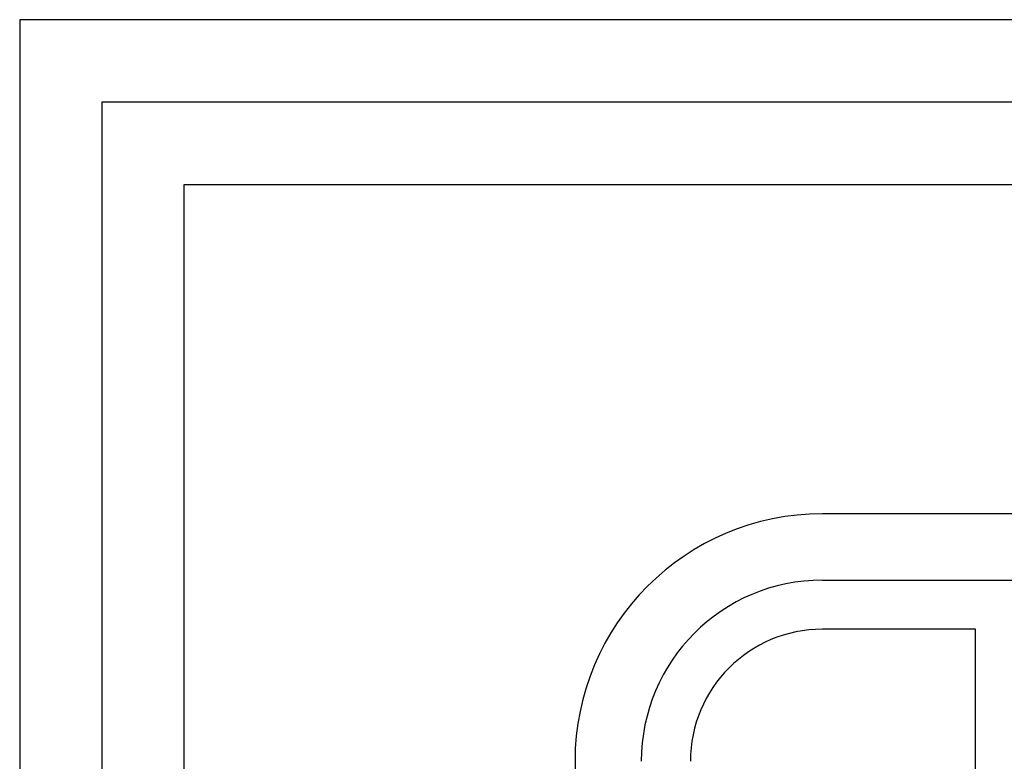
# Model space of a CAD drawing. Header units: inches. Extents: x 24 to 1128, y -94 to 748.
# Tile 273 of 573: x 504.44 to 510.43, y 327.03 to 331.54. Entities that reach past the tile are written whole.
import ezdxf

# ---------------------------------------------------------------- set-up
doc = ezdxf.new("R2010")
doc.units = ezdxf.units.IN
doc.header["$LTSCALE"] = 32
doc.header["$MEASUREMENT"] = 0
doc.layers.add('Visible (ANSI)', color=7, linetype='Continuous', lineweight=30)

msp = doc.modelspace()

# ---------------------------------------------------------------- linework, layer by layer
at = {"layer": 'Visible (ANSI)'}
for p, q in [((540.44489, 331.53736), (504.44489, 331.53736)), ((504.44489, 331.53736), (504.44489, 312.0181)), ((504.94489, 331.03736), (504.94489, 312.5181)), ((539.94489, 331.03736), (504.94489, 331.03736)), ((505.44489, 313.0181), (505.44489, 330.53736)), ((505.44489, 330.53736), (539.44489, 330.53736)), ((514.84028, 328.53736), (509.32185, 328.53736)), ((509.32185, 328.13448), (514.84028, 328.13448)), ((510.2518, 327.83648), (509.32185, 327.83648)), ((510.2518, 326.35875), (510.2518, 327.83648)), ((507.81897, 327.03448), (507.81897, 319.57556))]:
    msp.add_line(p, q, dxfattribs=at)
for radius in [1.50288, 1.1, 0.802]:
    msp.add_arc((509.32185, 327.03448), radius, 90, 180, dxfattribs=at)
msp.add_open_spline([(514.95801, 325.98856), (514.60472, 326.34343), (514.48849, 326.39654), (514.2365, 326.59866), (513.67488, 326.86445), (513.19079, 327.00851), (512.8407, 327.07713), (512.32936, 327.11395), (511.94918, 327.09259), (511.70133, 327.06116), (511.12255, 326.93978), (510.1587, 326.39153), (509.76243, 325.71516), (509.57547, 325.0957), (509.55069, 324.33732), (509.82279, 323.66586), (510.12126, 323.22924), (510.97247, 322.68804), (511.36459, 322.5552), (512.05909, 322.33089), (512.47603, 322.14148), (512.62372, 322.04846), (512.72891, 321.96556), (512.75746, 321.79602), (512.71286, 321.65065), (512.56098, 321.5047), (512.11271, 321.43569), (511.87988, 321.49731), (511.52162, 321.61102), (511.09206, 321.81233), (510.73225, 322.08977), (510.56254, 322.29207), (510.35769, 322.50632)], degree=4, knots=[0, 0, 0, 0, 0, 0.074085, 0.10269, 0.1336889, 0.1667896, 0.1986052, 0.2275248, 0.2570112, 0.2910362, 0.3292531, 0.3713531, 0.4152388, 0.4558978, 0.494781, 0.5353821, 0.575034, 0.615343, 0.653819, 0.6853917, 0.7117031, 0.7320037, 0.7492817, 0.7673252, 0.7892553, 0.8133624, 0.8400824, 0.8687404, 0.8968795, 0.9254959, 1, 1, 1, 1, 1], dxfattribs=at)

doc.saveas('drawing.dxf')
